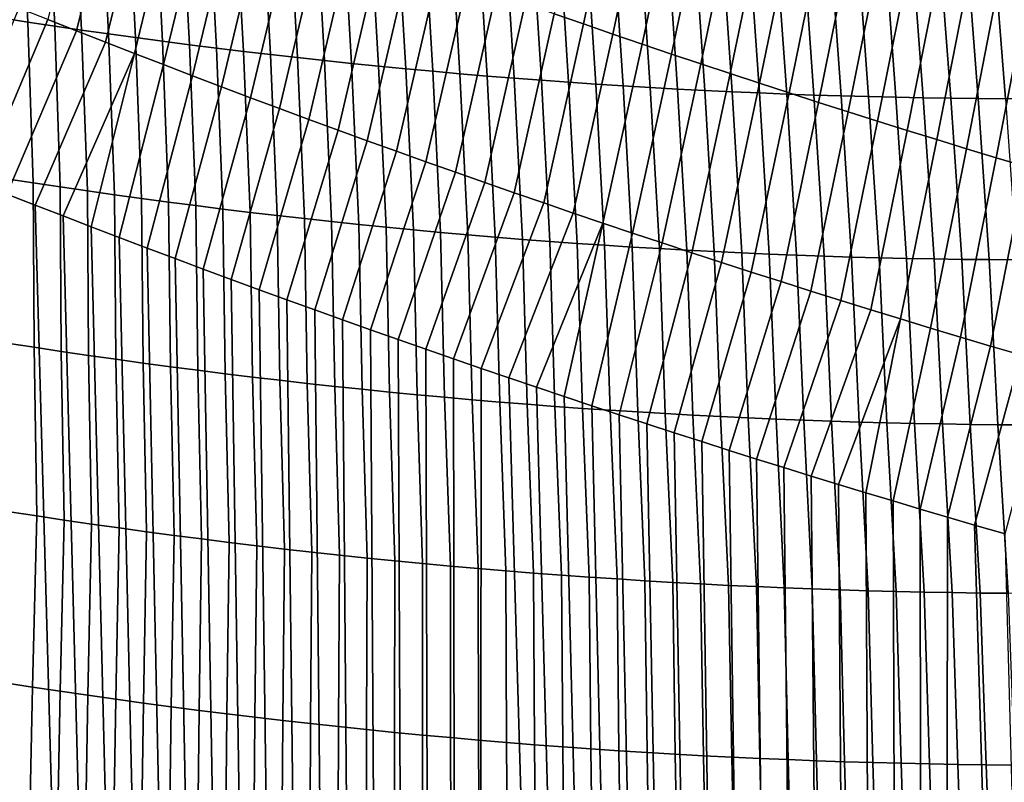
# Model space of a CAD drawing. Header units: metres. Extents: x -240 to 45, y -77 to 27.
# Tile 728 of 1056: x 14.6 to 16.64, y -29.65 to -28.07. Entities that reach past the tile are written whole.
import ezdxf

# ---------------------------------------------------------------- set-up
doc = ezdxf.new("R2010")
doc.units = ezdxf.units.M
doc.layers.add('solid_102011X2', color=7, linetype='CONTINUOUS')

msp = doc.modelspace()

# ---------------------------------------------------------------- linework, layer by layer
at = {"layer": 'solid_102011X2'}
for points in [[(15.708519, -28.053957, 121.324669), (15.769105, -28.075043, 121.336189), (15.848359, -27.705585, 121.397339), (15.788317, -27.684538, 121.38623)], [(14.658058, -28.065811, 121.065567), (14.717857, -28.089413, 121.080338), (14.809319, -27.718422, 121.130791), (14.75004, -27.694813, 121.116486)], [(15.769105, -28.075043, 121.336189), (15.829766, -28.095963, 121.347542), (15.908473, -27.726465, 121.408279), (15.848359, -27.705585, 121.397339)], [(14.717857, -28.089413, 121.080338), (14.777747, -28.112867, 121.09494), (14.868683, -27.741879, 121.14492), (14.809319, -27.718422, 121.130791)], [(15.829766, -28.095963, 121.347542), (15.890503, -28.116716, 121.358704), (15.968657, -27.747175, 121.419037), (15.908473, -27.726465, 121.408279)], [(14.545945, -27.737907, 80.869576), (14.601392, -27.746473, 80.85685), (14.616756, -28.070992, 81.056442), (14.561071, -28.062372, 81.069374)], [(14.601392, -27.746473, 80.85685), (14.656877, -27.754818, 80.844261), (14.672482, -28.079386, 81.043648), (14.616756, -28.070992, 81.056442)], [(14.777747, -28.112867, 121.09494), (14.837727, -28.136173, 121.10936), (14.928133, -27.765186, 121.158882), (14.868683, -27.741879, 121.14492)], [(15.890503, -28.116716, 121.358704), (15.951312, -28.1373, 121.36969), (16.02891, -27.767715, 121.429626), (15.968657, -27.747175, 121.419037)], [(14.656877, -27.754818, 80.844261), (14.712398, -27.762939, 80.83181), (14.728247, -28.087557, 81.030991), (14.672482, -28.079386, 81.043648)], [(14.712398, -27.762939, 80.83181), (14.767957, -27.770838, 80.819496), (14.784051, -28.095503, 81.018478), (14.728247, -28.087557, 81.030991)], [(14.837727, -28.136173, 121.10936), (14.897796, -28.15933, 121.123611), (14.987668, -27.78834, 121.172676), (14.928133, -27.765186, 121.158882)], [(15.951312, -28.1373, 121.36969), (16.012194, -28.157717, 121.380501), (16.08923, -27.788086, 121.440033), (16.02891, -27.767715, 121.429626)], [(14.767957, -27.770838, 80.819496), (14.823551, -27.778515, 80.80732), (14.839894, -28.103226, 81.006111), (14.784051, -28.095503, 81.018478)], [(14.823551, -27.778515, 80.80732), (14.879182, -27.785967, 80.79528), (14.895776, -28.11072, 80.993889), (14.839894, -28.103226, 81.006111)], [(14.879182, -27.785967, 80.79528), (14.934848, -27.793196, 80.783386), (14.951695, -28.11799, 80.981804), (14.895776, -28.11072, 80.993889)], [(14.897796, -28.15933, 121.123611), (14.957952, -28.182337, 121.137688), (15.047288, -27.811342, 121.186295), (14.987668, -27.78834, 121.172676)], [(16.012194, -28.157717, 121.380501), (16.073149, -28.177963, 121.391129), (16.149618, -27.808283, 121.450272), (16.08923, -27.788086, 121.440033)], [(14.934848, -27.793196, 80.783386), (14.990549, -27.8002, 80.771629), (15.007652, -28.125034, 80.969856), (14.951695, -28.11799, 80.981804)], [(14.990549, -27.8002, 80.771629), (15.046286, -27.806978, 80.760002), (15.063646, -28.131853, 80.958061), (15.007652, -28.125034, 80.969856)], [(15.046286, -27.806978, 80.760002), (15.102056, -27.813534, 80.74852), (15.119677, -28.138443, 80.946404), (15.063646, -28.131853, 80.958061)], [(16.073149, -28.177963, 121.391129), (16.134174, -28.198038, 121.401573), (16.210072, -27.82831, 121.460327), (16.149618, -27.808283, 121.450272)], [(14.957952, -28.182337, 121.137688), (15.018199, -28.205191, 121.151588), (15.106992, -27.834188, 121.199745), (15.047288, -27.811342, 121.186295)], [(15.102056, -27.813534, 80.74852), (15.157859, -27.819862, 80.737183), (15.175742, -28.144808, 80.934891), (15.119677, -28.138443, 80.946404)], [(15.157859, -27.819862, 80.737183), (15.213696, -27.825968, 80.725975), (15.231843, -28.150944, 80.923515), (15.175742, -28.144808, 80.934891)], [(15.213696, -27.825968, 80.725975), (15.269567, -27.831846, 80.714912), (15.287979, -28.156853, 80.912292), (15.231843, -28.150944, 80.923515)], [(16.134174, -28.198038, 121.401573), (16.195269, -28.217943, 121.411842), (16.270592, -27.848162, 121.4702), (16.210072, -27.82831, 121.460327)], [(15.018199, -28.205191, 121.151588), (15.078533, -28.227892, 121.165314), (15.166779, -27.85688, 121.21302), (15.106992, -27.834188, 121.199745)], [(15.269567, -27.831846, 80.714912), (15.325469, -27.8375, 80.703987), (15.344151, -28.162535, 80.901207), (15.287979, -28.156853, 80.912292)], [(15.325469, -27.8375, 80.703987), (15.381403, -27.842926, 80.693199), (15.400354, -28.167988, 80.890266), (15.344151, -28.162535, 80.901207)], [(15.381403, -27.842926, 80.693199), (15.437368, -27.848127, 80.682556), (15.456593, -28.173212, 80.879471), (15.400354, -28.167988, 80.890266)], [(15.437368, -27.848127, 80.682556), (15.493365, -27.853102, 80.67205), (15.512862, -28.178209, 80.86882), (15.456593, -28.173212, 80.879471)], [(16.195269, -28.217943, 121.411842), (16.256433, -28.237675, 121.421921), (16.331175, -27.867838, 121.479904), (16.270592, -27.848162, 121.4702)], [(15.078533, -28.227892, 121.165314), (15.138953, -28.250439, 121.178864), (15.226648, -27.879416, 121.226128), (15.166779, -27.85688, 121.21302)], [(15.493365, -27.853102, 80.67205), (15.549391, -27.857849, 80.66169), (15.569163, -28.182978, 80.858307), (15.512862, -28.178209, 80.86882)], [(15.549391, -27.857849, 80.66169), (15.605447, -27.862371, 80.651466), (15.625496, -28.187517, 80.847946), (15.569163, -28.182978, 80.858307)], [(15.605447, -27.862371, 80.651466), (15.66153, -27.866667, 80.64138), (15.681859, -28.19183, 80.83773), (15.625496, -28.187517, 80.847946)], [(15.66153, -27.866667, 80.64138), (15.717643, -27.870735, 80.631432), (15.738252, -28.195913, 80.827652), (15.681859, -28.19183, 80.83773)], [(16.256433, -28.237675, 121.421921), (16.317665, -28.257233, 121.431824), (16.391823, -27.887339, 121.489426), (16.331175, -27.867838, 121.479904)], [(15.138953, -28.250439, 121.178864), (15.199461, -28.272833, 121.192238), (15.2866, -27.901794, 121.239052), (15.226648, -27.879416, 121.226128)], [(15.717643, -27.870735, 80.631432), (15.773782, -27.874578, 80.621628), (15.794673, -28.199768, 80.817726), (15.738252, -28.195913, 80.827652)], [(15.773782, -27.874578, 80.621628), (15.829947, -27.878193, 80.611969), (15.851122, -28.203394, 80.807938), (15.794673, -28.199768, 80.817726)], [(15.829947, -27.878193, 80.611969), (15.88614, -27.881582, 80.602448), (15.907598, -28.206791, 80.798302), (15.851122, -28.203394, 80.807938)], [(15.88614, -27.881582, 80.602448), (15.942357, -27.884745, 80.593071), (15.964102, -28.209959, 80.788803), (15.907598, -28.206791, 80.798302)], [(15.942357, -27.884745, 80.593071), (15.998599, -27.88768, 80.583832), (16.02063, -28.212898, 80.779457), (15.964102, -28.209959, 80.788803)], [(15.998599, -27.88768, 80.583832), (16.054865, -27.890388, 80.57473), (16.077185, -28.215609, 80.770256), (16.02063, -28.212898, 80.779457)], [(16.054865, -27.890388, 80.57473), (16.111155, -27.892872, 80.565773), (16.133764, -28.218088, 80.7612), (16.077185, -28.215609, 80.770256)], [(16.317665, -28.257233, 121.431824), (16.378963, -28.276615, 121.441544), (16.452532, -27.906664, 121.498764), (16.391823, -27.887339, 121.489426)], [(15.199461, -28.272833, 121.192238), (15.260055, -28.295071, 121.205429), (15.346635, -27.924013, 121.251808), (15.2866, -27.901794, 121.239052)], [(16.111155, -27.892872, 80.565773), (16.167467, -27.895126, 80.556961), (16.190367, -28.220341, 80.752289), (16.133764, -28.218088, 80.7612)], [(16.167467, -27.895126, 80.556961), (16.223803, -27.897154, 80.548294), (16.246992, -28.222364, 80.743523), (16.190367, -28.220341, 80.752289)], [(16.223803, -27.897154, 80.548294), (16.280159, -27.898954, 80.539764), (16.303642, -28.224157, 80.734909), (16.246992, -28.222364, 80.743523)], [(16.280159, -27.898954, 80.539764), (16.336538, -27.900528, 80.531372), (16.360313, -28.225719, 80.726433), (16.303642, -28.224157, 80.734909)], [(16.336538, -27.900528, 80.531372), (16.392939, -27.901873, 80.523125), (16.417009, -28.227053, 80.718109), (16.360313, -28.225719, 80.726433)], [(16.378963, -28.276615, 121.441544), (16.440331, -28.295822, 121.451073), (16.513302, -27.925812, 121.507927), (16.452532, -27.906664, 121.498764)], [(16.392939, -27.901873, 80.523125), (16.449364, -27.90299, 80.515022), (16.473728, -28.228157, 80.70993), (16.417009, -28.227053, 80.718109)], [(16.449364, -27.90299, 80.515022), (16.50581, -27.903879, 80.507057), (16.53047, -28.229029, 80.701889), (16.473728, -28.228157, 80.70993)], [(16.50581, -27.903879, 80.507057), (16.562279, -27.904539, 80.499237), (16.587234, -28.229671, 80.694), (16.53047, -28.229029, 80.701889)], [(16.562279, -27.904539, 80.499237), (16.618773, -27.90497, 80.491554), (16.644024, -28.230083, 80.686256), (16.587234, -28.229671, 80.694)], [(16.618773, -27.90497, 80.491554), (16.675287, -27.905174, 80.484016), (16.700836, -28.230265, 80.678665), (16.644024, -28.230083, 80.686256)], [(15.260055, -28.295071, 121.205429), (15.320734, -28.31715, 121.218452), (15.40675, -27.946074, 121.264397), (15.346635, -27.924013, 121.251808)], [(16.440331, -28.295822, 121.451073), (16.501762, -28.314852, 121.460426), (16.574133, -27.94478, 121.516907), (16.513302, -27.925812, 121.507927)], [(15.320734, -28.31715, 121.218452), (15.381498, -28.339073, 121.231293), (15.466946, -27.967976, 121.276802), (15.40675, -27.946074, 121.264397)], [(16.501762, -28.314852, 121.460426), (16.563257, -28.333704, 121.469589), (16.635025, -27.96357, 121.525711), (16.574133, -27.94478, 121.516907)], [(15.381498, -28.339073, 121.231293), (15.442347, -28.360838, 121.24395), (15.527221, -27.989714, 121.289032), (15.466946, -27.967976, 121.276802)], [(16.563257, -28.333704, 121.469589), (16.624817, -28.352379, 121.478569), (16.695974, -27.98218, 121.534332), (16.635025, -27.96357, 121.525711)], [(15.442347, -28.360838, 121.24395), (15.503279, -28.382442, 121.256432), (15.587576, -28.011292, 121.301086), (15.527221, -27.989714, 121.289032)], [(16.624817, -28.352379, 121.478569), (16.68644, -28.370872, 121.487366), (16.756983, -28.000607, 121.54277), (16.695974, -27.98218, 121.534332)], [(15.503279, -28.382442, 121.256432), (15.564293, -28.403887, 121.26873), (15.648008, -28.032707, 121.312965), (15.587576, -28.011292, 121.301086)], [(15.564293, -28.403887, 121.26873), (15.625389, -28.425169, 121.280853), (15.708519, -28.053957, 121.324669), (15.648008, -28.032707, 121.312965)], [(14.658058, -28.065811, 121.065567), (14.598351, -28.042063, 121.050629), (14.456566, -28.381727, 121.005318), (14.514976, -28.404879, 121.020401)], [(15.625389, -28.425169, 121.280853), (15.686565, -28.446287, 121.292793), (15.769105, -28.075043, 121.336189), (15.708519, -28.053957, 121.324669)], [(14.717857, -28.089413, 121.080338), (14.658058, -28.065811, 121.065567), (14.514976, -28.404879, 121.020401), (14.573332, -28.427837, 121.035286)], [(14.561071, -28.062372, 81.069374), (14.616756, -28.070992, 81.056442), (14.628104, -28.404543, 81.240891), (14.572119, -28.395876, 81.254051)], [(14.616756, -28.070992, 81.056442), (14.672482, -28.079386, 81.043648), (14.684134, -28.412987, 81.227875), (14.628104, -28.404543, 81.240891)], [(14.777747, -28.112867, 121.09494), (14.717857, -28.089413, 121.080338), (14.573332, -28.427837, 121.035286), (14.631635, -28.450607, 121.049973)], [(14.672482, -28.079386, 81.043648), (14.728247, -28.087557, 81.030991), (14.740205, -28.421204, 81.215004), (14.684134, -28.412987, 81.227875)], [(14.728247, -28.087557, 81.030991), (14.784051, -28.095503, 81.018478), (14.796318, -28.429193, 81.202278), (14.740205, -28.421204, 81.215004)], [(15.686565, -28.446287, 121.292793), (15.747823, -28.467243, 121.30455), (15.829766, -28.095963, 121.347542), (15.769105, -28.075043, 121.336189)], [(14.837727, -28.136173, 121.10936), (14.777747, -28.112867, 121.09494), (14.631635, -28.450607, 121.049973), (14.689886, -28.473186, 121.064461)], [(14.784051, -28.095503, 81.018478), (14.839894, -28.103226, 81.006111), (14.852473, -28.436956, 81.189705), (14.796318, -28.429193, 81.202278)], [(14.839894, -28.103226, 81.006111), (14.895776, -28.11072, 80.993889), (14.908669, -28.444492, 81.177269), (14.852473, -28.436956, 81.189705)], [(14.895776, -28.11072, 80.993889), (14.951695, -28.11799, 80.981804), (14.964905, -28.451801, 81.164986), (14.908669, -28.444492, 81.177269)], [(15.747823, -28.467243, 121.30455), (15.809158, -28.488035, 121.316124), (15.890503, -28.116716, 121.358704), (15.829766, -28.095963, 121.347542)], [(14.951695, -28.11799, 80.981804), (15.007652, -28.125034, 80.969856), (15.021181, -28.458883, 81.152847), (14.964905, -28.451801, 81.164986)], [(15.007652, -28.125034, 80.969856), (15.063646, -28.131853, 80.958061), (15.077496, -28.465734, 81.140854), (15.021181, -28.458883, 81.152847)], [(15.063646, -28.131853, 80.958061), (15.119677, -28.138443, 80.946404), (15.133849, -28.472359, 81.129013), (15.077496, -28.465734, 81.140854)], [(15.809158, -28.488035, 121.316124), (15.870572, -28.508661, 121.327515), (15.951312, -28.1373, 121.36969), (15.890503, -28.116716, 121.358704)], [(14.837727, -28.136173, 121.10936), (14.689886, -28.473186, 121.064461), (14.748085, -28.495577, 121.078751)], [(14.897796, -28.15933, 121.123611), (14.837727, -28.136173, 121.10936), (14.748085, -28.495577, 121.078751), (14.806231, -28.51778, 121.092842)], [(15.119677, -28.138443, 80.946404), (15.175742, -28.144808, 80.934891), (15.190241, -28.478754, 81.117317), (15.133849, -28.472359, 81.129013)], [(15.175742, -28.144808, 80.934891), (15.231843, -28.150944, 80.923515), (15.246671, -28.484921, 81.105766), (15.190241, -28.478754, 81.117317)], [(15.231843, -28.150944, 80.923515), (15.287979, -28.156853, 80.912292), (15.303137, -28.490858, 81.09436), (15.246671, -28.484921, 81.105766)], [(15.870572, -28.508661, 121.327515), (15.932064, -28.529119, 121.338722), (16.012194, -28.157717, 121.380501), (15.951312, -28.1373, 121.36969)], [(14.957952, -28.182337, 121.137688), (14.897796, -28.15933, 121.123611), (14.806231, -28.51778, 121.092842), (14.864326, -28.539797, 121.106743)], [(15.287979, -28.156853, 80.912292), (15.344151, -28.162535, 80.901207), (15.359639, -28.496565, 81.083107), (15.303137, -28.490858, 81.09436)], [(15.344151, -28.162535, 80.901207), (15.400354, -28.167988, 80.890266), (15.416178, -28.502041, 81.071999), (15.359639, -28.496565, 81.083107)], [(15.400354, -28.167988, 80.890266), (15.456593, -28.173212, 80.879471), (15.472752, -28.507288, 81.061043), (15.416178, -28.502041, 81.071999)], [(15.456593, -28.173212, 80.879471), (15.512862, -28.178209, 80.86882), (15.52936, -28.512304, 81.050232), (15.472752, -28.507288, 81.061043)], [(15.932064, -28.529119, 121.338722), (15.993632, -28.54941, 121.349747), (16.073149, -28.177963, 121.391129), (16.012194, -28.157717, 121.380501)], [(15.018199, -28.205191, 121.151588), (14.957952, -28.182337, 121.137688), (14.864326, -28.539797, 121.106743), (14.922369, -28.561628, 121.120445)], [(15.512862, -28.178209, 80.86882), (15.569163, -28.182978, 80.858307), (15.586001, -28.517092, 81.039566), (15.52936, -28.512304, 81.050232)], [(15.569163, -28.182978, 80.858307), (15.625496, -28.187517, 80.847946), (15.642675, -28.521646, 81.029053), (15.586001, -28.517092, 81.039566)], [(15.625496, -28.187517, 80.847946), (15.681859, -28.19183, 80.83773), (15.699382, -28.525972, 81.018692), (15.642675, -28.521646, 81.029053)], [(15.681859, -28.19183, 80.83773), (15.738252, -28.195913, 80.827652), (15.75612, -28.530067, 81.008476), (15.699382, -28.525972, 81.018692)], [(15.738252, -28.195913, 80.827652), (15.794673, -28.199768, 80.817726), (15.812887, -28.53393, 80.998405), (15.75612, -28.530067, 81.008476)], [(15.993632, -28.54941, 121.349747), (16.055275, -28.569532, 121.360588), (16.134174, -28.198038, 121.401573), (16.073149, -28.177963, 121.391129)], [(15.078533, -28.227892, 121.165314), (15.018199, -28.205191, 121.151588), (14.922369, -28.561628, 121.120445), (14.98036, -28.583277, 121.133957)], [(15.794673, -28.199768, 80.817726), (15.851122, -28.203394, 80.807938), (15.869684, -28.537563, 80.988495), (15.812887, -28.53393, 80.998405)], [(15.851122, -28.203394, 80.807938), (15.907598, -28.206791, 80.798302), (15.926511, -28.540966, 80.978722), (15.869684, -28.537563, 80.988495)], [(15.907598, -28.206791, 80.798302), (15.964102, -28.209959, 80.788803), (15.983365, -28.544138, 80.969109), (15.926511, -28.540966, 80.978722)], [(15.964102, -28.209959, 80.788803), (16.02063, -28.212898, 80.779457), (16.040247, -28.547077, 80.959641), (15.983365, -28.544138, 80.969109)], [(16.02063, -28.212898, 80.779457), (16.077185, -28.215609, 80.770256), (16.097155, -28.549788, 80.950325), (16.040247, -28.547077, 80.959641)], [(16.055275, -28.569532, 121.360588), (16.116995, -28.589485, 121.371239), (16.195269, -28.217943, 121.411842), (16.134174, -28.198038, 121.401573)], [(16.077185, -28.215609, 80.770256), (16.133764, -28.218088, 80.7612), (16.154087, -28.552265, 80.941154), (16.097155, -28.549788, 80.950325)], [(15.138953, -28.250439, 121.178864), (15.078533, -28.227892, 121.165314), (14.98036, -28.583277, 121.133957), (15.0383, -28.60474, 121.14727)], [(16.116995, -28.589485, 121.371239), (16.178787, -28.609266, 121.381714), (16.256433, -28.237675, 121.421921), (16.195269, -28.217943, 121.411842)], [(16.133764, -28.218088, 80.7612), (16.190367, -28.220341, 80.752289), (16.211046, -28.554512, 80.932137), (16.154087, -28.552265, 80.941154)], [(16.178787, -28.609266, 121.381714), (16.240652, -28.628878, 121.391991), (16.317665, -28.257233, 121.431824), (16.256433, -28.237675, 121.421921)], [(16.190367, -28.220341, 80.752289), (16.246992, -28.222364, 80.743523), (16.268028, -28.556526, 80.923271), (16.211046, -28.554512, 80.932137)], [(16.246992, -28.222364, 80.743523), (16.303642, -28.224157, 80.734909), (16.325035, -28.55831, 80.914558), (16.268028, -28.556526, 80.923271)], [(16.303642, -28.224157, 80.734909), (16.360313, -28.225719, 80.726433), (16.382067, -28.559862, 80.905998), (16.325035, -28.55831, 80.914558)], [(16.360313, -28.225719, 80.726433), (16.417009, -28.227053, 80.718109), (16.439121, -28.56118, 80.897583), (16.382067, -28.559862, 80.905998)], [(16.417009, -28.227053, 80.718109), (16.473728, -28.228157, 80.70993), (16.496201, -28.562267, 80.88932), (16.439121, -28.56118, 80.897583)], [(16.473728, -28.228157, 80.70993), (16.53047, -28.229029, 80.701889), (16.553303, -28.563122, 80.881203), (16.496201, -28.562267, 80.88932)], [(16.53047, -28.229029, 80.701889), (16.587234, -28.229671, 80.694), (16.61043, -28.563744, 80.873245), (16.553303, -28.563122, 80.881203)], [(16.587234, -28.229671, 80.694), (16.644024, -28.230083, 80.686256), (16.66758, -28.564133, 80.865433), (16.61043, -28.563744, 80.873245)], [(15.199461, -28.272833, 121.192238), (15.138953, -28.250439, 121.178864), (15.0383, -28.60474, 121.14727), (15.096188, -28.626022, 121.160393)], [(16.240652, -28.628878, 121.391991), (16.302589, -28.648314, 121.402084), (16.378963, -28.276615, 121.441544), (16.317665, -28.257233, 121.431824)], [(15.260055, -28.295071, 121.205429), (15.199461, -28.272833, 121.192238), (15.096188, -28.626022, 121.160393), (15.154017, -28.647112, 121.173325)], [(16.302589, -28.648314, 121.402084), (16.364599, -28.667578, 121.411995), (16.440331, -28.295822, 121.451073), (16.378963, -28.276615, 121.441544)], [(15.320734, -28.31715, 121.218452), (15.260055, -28.295071, 121.205429), (15.154017, -28.647112, 121.173325), (15.211787, -28.668013, 121.186058)], [(16.364599, -28.667578, 121.411995), (16.42668, -28.686666, 121.421715), (16.501762, -28.314852, 121.460426), (16.440331, -28.295822, 121.451073)], [(15.381498, -28.339073, 121.231293), (15.320734, -28.31715, 121.218452), (15.211787, -28.668013, 121.186058), (15.269497, -28.688723, 121.198608)], [(16.42668, -28.686666, 121.421715), (16.488829, -28.705578, 121.431244), (16.563257, -28.333704, 121.469589), (16.501762, -28.314852, 121.460426)], [(15.442347, -28.360838, 121.24395), (15.381498, -28.339073, 121.231293), (15.269497, -28.688723, 121.198608), (15.327147, -28.709242, 121.21096)], [(16.488829, -28.705578, 121.431244), (16.551046, -28.724314, 121.44059), (16.624817, -28.352379, 121.478569), (16.563257, -28.333704, 121.469589)], [(16.551046, -28.724314, 121.44059), (16.613333, -28.742872, 121.449745), (16.68644, -28.370872, 121.487366), (16.624817, -28.352379, 121.478569)], [(15.503279, -28.382442, 121.256432), (15.442347, -28.360838, 121.24395), (15.327147, -28.709242, 121.21096), (15.384737, -28.729574, 121.223129)], [(16.613333, -28.742872, 121.449745), (16.675688, -28.761251, 121.458702), (16.748127, -28.389187, 121.495972), (16.68644, -28.370872, 121.487366)], [(14.628104, -28.404543, 81.240891), (14.629616, -28.745495, 81.411148), (14.573198, -28.736746, 81.424583), (14.572119, -28.395876, 81.254051)], [(15.564293, -28.403887, 121.26873), (15.503279, -28.382442, 121.256432), (15.384737, -28.729574, 121.223129), (15.442267, -28.74972, 121.235107)], [(14.684134, -28.412987, 81.227875), (14.686081, -28.754015, 81.397865), (14.629616, -28.745495, 81.411148), (14.628104, -28.404543, 81.240891)], [(14.740205, -28.421204, 81.215004), (14.74259, -28.762308, 81.384735), (14.686081, -28.754015, 81.397865), (14.684134, -28.412987, 81.227875)], [(14.796318, -28.429193, 81.202278), (14.799145, -28.770374, 81.37175), (14.74259, -28.762308, 81.384735), (14.740205, -28.421204, 81.215004)], [(15.625389, -28.425169, 121.280853), (15.564293, -28.403887, 121.26873), (15.442267, -28.74972, 121.235107), (15.499739, -28.769678, 121.246895)], [(14.552514, -60.200001, 121.029999), (15.52717, -60.200001, 121.252457), (14.631635, -28.450607, 121.049973), (14.573332, -28.427837, 121.035286)], [(14.852473, -28.436956, 81.189705), (14.855744, -28.77821, 81.358917), (14.799145, -28.770374, 81.37175), (14.796318, -28.429193, 81.202278)], [(14.908669, -28.444492, 81.177269), (14.912387, -28.785814, 81.346237), (14.855744, -28.77821, 81.358917), (14.852473, -28.436956, 81.189705)], [(15.686565, -28.446287, 121.292793), (15.625389, -28.425169, 121.280853), (15.499739, -28.769678, 121.246895), (15.55715, -28.789454, 121.258492)], [(15.52717, -60.200001, 121.252457), (14.689886, -28.473186, 121.064461), (14.631635, -28.450607, 121.049973)], [(14.964905, -28.451801, 81.164986), (14.969072, -28.79319, 81.33371), (14.912387, -28.785814, 81.346237), (14.908669, -28.444492, 81.177269)], [(15.021181, -28.458883, 81.152847), (15.025801, -28.800337, 81.321335), (14.969072, -28.79319, 81.33371), (14.964905, -28.451801, 81.164986)], [(15.077496, -28.465734, 81.140854), (15.082571, -28.807253, 81.309105), (15.025801, -28.800337, 81.321335), (15.021181, -28.458883, 81.152847)], [(15.747823, -28.467243, 121.30455), (15.686565, -28.446287, 121.292793), (15.55715, -28.789454, 121.258492), (15.614503, -28.809044, 121.269913)], [(15.52717, -60.200001, 121.252457), (14.748085, -28.495577, 121.078751), (14.689886, -28.473186, 121.064461)], [(15.133849, -28.472359, 81.129013), (15.139381, -28.813936, 81.297028), (15.082571, -28.807253, 81.309105), (15.077496, -28.465734, 81.140854)], [(15.190241, -28.478754, 81.117317), (15.196234, -28.820389, 81.28511), (15.139381, -28.813936, 81.297028), (15.133849, -28.472359, 81.129013)], [(15.246671, -28.484921, 81.105766), (15.253125, -28.826611, 81.273338), (15.196234, -28.820389, 81.28511), (15.190241, -28.478754, 81.117317)], [(15.809158, -28.488035, 121.316124), (15.747823, -28.467243, 121.30455), (15.614503, -28.809044, 121.269913), (15.671797, -28.828449, 121.281143)], [(15.52717, -60.200001, 121.252457), (14.806231, -28.51778, 121.092842), (14.748085, -28.495577, 121.078751)], [(15.303137, -28.490858, 81.09436), (15.310057, -28.8326, 81.261719), (15.253125, -28.826611, 81.273338), (15.246671, -28.484921, 81.105766)], [(15.359639, -28.496565, 81.083107), (15.367026, -28.838358, 81.250252), (15.310057, -28.8326, 81.261719), (15.303137, -28.490858, 81.09436)], [(15.416178, -28.502041, 81.071999), (15.424035, -28.843882, 81.238937), (15.367026, -28.838358, 81.250252), (15.359639, -28.496565, 81.083107)], [(15.472752, -28.507288, 81.061043), (15.48108, -28.849174, 81.227776), (15.424035, -28.843882, 81.238937), (15.416178, -28.502041, 81.071999)], [(15.809158, -28.488035, 121.316124), (15.671797, -28.828449, 121.281143), (15.729032, -28.847675, 121.292191)], [(15.870572, -28.508661, 121.327515), (15.809158, -28.488035, 121.316124), (15.729032, -28.847675, 121.292191), (15.786208, -28.866718, 121.303055)], [(15.52717, -60.200001, 121.252457), (14.864326, -28.539797, 121.106743), (14.806231, -28.51778, 121.092842)], [(15.52936, -28.512304, 81.050232), (15.538162, -28.854233, 81.216774), (15.48108, -28.849174, 81.227776), (15.472752, -28.507288, 81.061043)], [(15.586001, -28.517092, 81.039566), (15.59528, -28.85906, 81.205917), (15.538162, -28.854233, 81.216774), (15.52936, -28.512304, 81.050232)], [(15.642675, -28.521646, 81.029053), (15.652432, -28.863653, 81.195221), (15.59528, -28.85906, 81.205917), (15.586001, -28.517092, 81.039566)], [(15.699382, -28.525972, 81.018692), (15.709619, -28.868013, 81.184669), (15.652432, -28.863653, 81.195221), (15.642675, -28.521646, 81.029053)], [(15.932064, -28.529119, 121.338722), (15.870572, -28.508661, 121.327515), (15.786208, -28.866718, 121.303055), (15.843327, -28.885584, 121.313736)], [(15.52717, -60.200001, 121.252457), (14.922369, -28.561628, 121.120445), (14.864326, -28.539797, 121.106743)], [(15.75612, -28.530067, 81.008476), (15.766837, -28.872141, 81.174278), (15.709619, -28.868013, 81.184669), (15.699382, -28.525972, 81.018692)], [(15.812887, -28.53393, 80.998405), (15.824089, -28.876034, 81.16404), (15.766837, -28.872141, 81.174278), (15.75612, -28.530067, 81.008476)], [(15.869684, -28.537563, 80.988495), (15.881371, -28.879694, 81.153961), (15.824089, -28.876034, 81.16404), (15.812887, -28.53393, 80.998405)], [(15.993632, -28.54941, 121.349747), (15.932064, -28.529119, 121.338722), (15.843327, -28.885584, 121.313736), (15.900386, -28.904268, 121.324234)], [(15.926511, -28.540966, 80.978722), (15.938684, -28.883121, 81.144028), (15.881371, -28.879694, 81.153961), (15.869684, -28.537563, 80.988495)], [(15.983365, -28.544138, 80.969109), (15.996027, -28.886314, 81.134254), (15.938684, -28.883121, 81.144028), (15.926511, -28.540966, 80.978722)], [(16.040247, -28.547077, 80.959641), (16.053398, -28.889273, 81.124634), (15.996027, -28.886314, 81.134254), (15.983365, -28.544138, 80.969109)], [(15.52717, -60.200001, 121.252457), (14.98036, -28.583277, 121.133957), (14.922369, -28.561628, 121.120445)], [(16.055275, -28.569532, 121.360588), (15.993632, -28.54941, 121.349747), (15.900386, -28.904268, 121.324234), (15.957388, -28.922775, 121.334549)], [(16.097155, -28.549788, 80.950325), (16.110798, -28.891998, 81.115173), (16.053398, -28.889273, 81.124634), (16.040247, -28.547077, 80.959641)], [(16.154087, -28.552265, 80.941154), (16.168224, -28.894489, 81.105865), (16.110798, -28.891998, 81.115173), (16.097155, -28.549788, 80.950325)], [(16.211046, -28.554512, 80.932137), (16.225677, -28.896746, 81.09671), (16.168224, -28.894489, 81.105865), (16.154087, -28.552265, 80.941154)], [(16.268028, -28.556526, 80.923271), (16.283155, -28.898769, 81.087715), (16.225677, -28.896746, 81.09671), (16.211046, -28.554512, 80.932137)], [(16.325035, -28.55831, 80.914558), (16.34066, -28.900558, 81.078873), (16.283155, -28.898769, 81.087715), (16.268028, -28.556526, 80.923271)], [(16.382067, -28.559862, 80.905998), (16.398188, -28.902111, 81.07019), (16.34066, -28.900558, 81.078873), (16.325035, -28.55831, 80.914558)], [(16.439121, -28.56118, 80.897583), (16.455742, -28.903431, 81.061661), (16.398188, -28.902111, 81.07019), (16.382067, -28.559862, 80.905998)], [(16.496201, -28.562267, 80.88932), (16.513321, -28.904514, 81.053284), (16.455742, -28.903431, 81.061661), (16.439121, -28.56118, 80.897583)], [(16.553303, -28.563122, 80.881203), (16.570923, -28.905363, 81.045067), (16.513321, -28.904514, 81.053284), (16.496201, -28.562267, 80.88932)], [(16.61043, -28.563744, 80.873245), (16.62855, -28.905977, 81.037003), (16.570923, -28.905363, 81.045067), (16.553303, -28.563122, 80.881203)], [(16.66758, -28.564133, 80.865433), (16.686201, -28.906355, 81.029099), (16.62855, -28.905977, 81.037003), (16.61043, -28.563744, 80.873245)], [(15.52717, -60.200001, 121.252457), (15.0383, -28.60474, 121.14727), (14.98036, -28.583277, 121.133957)], [(16.116995, -28.589485, 121.371239), (16.055275, -28.569532, 121.360588), (15.957388, -28.922775, 121.334549), (16.01433, -28.941107, 121.344688)], [(15.52717, -60.200001, 121.252457), (15.096188, -28.626022, 121.160393), (15.0383, -28.60474, 121.14727)], [(16.178787, -28.609266, 121.381714), (16.116995, -28.589485, 121.371239), (16.01433, -28.941107, 121.344688), (16.071201, -28.959249, 121.354637)], [(16.240652, -28.628878, 121.391991), (16.178787, -28.609266, 121.381714), (16.071201, -28.959249, 121.354637), (16.127995, -28.977203, 121.364418)], [(15.52717, -60.200001, 121.252457), (15.154017, -28.647112, 121.173325), (15.096188, -28.626022, 121.160393)], [(16.302589, -28.648314, 121.402084), (16.240652, -28.628878, 121.391991), (16.127995, -28.977203, 121.364418), (16.184713, -28.994968, 121.374008)], [(15.52717, -60.200001, 121.252457), (15.211787, -28.668013, 121.186058), (15.154017, -28.647112, 121.173325)], [(16.364599, -28.667578, 121.411995), (16.302589, -28.648314, 121.402084), (16.184713, -28.994968, 121.374008), (16.241364, -29.01255, 121.383423)], [(15.52717, -60.200001, 121.252457), (15.269497, -28.688723, 121.198608), (15.211787, -28.668013, 121.186058)], [(16.42668, -28.686666, 121.421715), (16.364599, -28.667578, 121.411995), (16.241364, -29.01255, 121.383423), (16.297945, -29.029947, 121.392662)], [(16.42668, -28.686666, 121.421715), (16.297945, -29.029947, 121.392662), (16.35446, -29.047163, 121.401718)], [(16.488829, -28.705578, 121.431244), (16.42668, -28.686666, 121.421715), (16.35446, -29.047163, 121.401718), (16.410912, -29.064199, 121.410606)], [(15.52717, -60.200001, 121.252457), (15.327147, -28.709242, 121.21096), (15.269497, -28.688723, 121.198608)], [(16.551046, -28.724314, 121.44059), (16.488829, -28.705578, 121.431244), (16.410912, -29.064199, 121.410606), (16.467304, -29.081057, 121.419312)], [(15.52717, -60.200001, 121.252457), (15.384737, -28.729574, 121.223129), (15.327147, -28.709242, 121.21096)], [(16.613333, -28.742872, 121.449745), (16.551046, -28.724314, 121.44059), (16.467304, -29.081057, 121.419312), (16.52364, -29.097738, 121.427856)], [(14.573198, -28.736746, 81.424583), (14.629616, -28.745495, 81.411148), (14.635275, -29.095217, 81.56353), (14.578462, -29.086439, 81.577202)], [(14.629616, -28.745495, 81.411148), (14.686081, -28.754015, 81.397865), (14.692137, -29.103765, 81.550011), (14.635275, -29.095217, 81.56353)], [(15.52717, -60.200001, 121.252457), (15.442267, -28.74972, 121.235107), (15.384737, -28.729574, 121.223129)], [(16.675688, -28.761251, 121.458702), (16.613333, -28.742872, 121.449745), (16.52364, -29.097738, 121.427856), (16.57992, -29.114246, 121.436218)], [(14.686081, -28.754015, 81.397865), (14.74259, -28.762308, 81.384735), (14.749047, -29.112083, 81.536652), (14.692137, -29.103765, 81.550011)], [(14.74259, -28.762308, 81.384735), (14.799145, -28.770374, 81.37175), (14.806005, -29.120173, 81.523445), (14.749047, -29.112083, 81.536652)], [(15.52717, -60.200001, 121.252457), (15.499739, -28.769678, 121.246895), (15.442267, -28.74972, 121.235107)], [(16.738108, -28.779449, 121.467476), (16.675688, -28.761251, 121.458702), (16.57992, -29.114246, 121.436218), (16.643175, -29.13261, 121.445427)], [(14.799145, -28.770374, 81.37175), (14.855744, -28.77821, 81.358917), (14.863011, -29.128029, 81.510391), (14.806005, -29.120173, 81.523445)], [(14.855744, -28.77821, 81.358917), (14.912387, -28.785814, 81.346237), (14.920063, -29.135656, 81.49749), (14.863011, -29.128029, 81.510391)], [(14.912387, -28.785814, 81.346237), (14.969072, -28.79319, 81.33371), (14.97716, -29.143051, 81.484749), (14.920063, -29.135656, 81.49749)], [(15.52717, -60.200001, 121.252457), (15.55715, -28.789454, 121.258492), (15.499739, -28.769678, 121.246895)], [(14.969072, -28.79319, 81.33371), (15.025801, -28.800337, 81.321335), (15.034303, -29.150215, 81.47216), (14.97716, -29.143051, 81.484749)], [(15.025801, -28.800337, 81.321335), (15.082571, -28.807253, 81.309105), (15.091489, -29.157146, 81.459732), (15.034303, -29.150215, 81.47216)], [(15.082571, -28.807253, 81.309105), (15.139381, -28.813936, 81.297028), (15.148719, -29.163845, 81.447456), (15.091489, -29.157146, 81.459732)], [(15.52717, -60.200001, 121.252457), (16.511703, -60.200001, 121.426056), (15.614503, -28.809044, 121.269913), (15.55715, -28.789454, 121.258492)], [(16.511703, -60.200001, 121.426056), (15.671797, -28.828449, 121.281143), (15.614503, -28.809044, 121.269913)], [(15.139381, -28.813936, 81.297028), (15.196234, -28.820389, 81.28511), (15.205993, -29.170313, 81.435333), (15.148719, -29.163845, 81.447456)], [(15.196234, -28.820389, 81.28511), (15.253125, -28.826611, 81.273338), (15.263308, -29.176544, 81.42337), (15.205993, -29.170313, 81.435333)], [(15.253125, -28.826611, 81.273338), (15.310057, -28.8326, 81.261719), (15.320665, -29.182545, 81.411568), (15.263308, -29.176544, 81.42337)], [(16.511703, -60.200001, 121.426056), (15.729032, -28.847675, 121.292191), (15.671797, -28.828449, 121.281143)], [(15.310057, -28.8326, 81.261719), (15.367026, -28.838358, 81.250252), (15.378063, -29.188311, 81.399918), (15.320665, -29.182545, 81.411568)], [(15.367026, -28.838358, 81.250252), (15.424035, -28.843882, 81.238937), (15.435502, -29.193842, 81.388428), (15.378063, -29.188311, 81.399918)], [(15.424035, -28.843882, 81.238937), (15.48108, -28.849174, 81.227776), (15.49298, -29.199139, 81.37709), (15.435502, -29.193842, 81.388428)], [(15.48108, -28.849174, 81.227776), (15.538162, -28.854233, 81.216774), (15.550496, -29.204201, 81.365921), (15.49298, -29.199139, 81.37709)], [(16.511703, -60.200001, 121.426056), (15.786208, -28.866718, 121.303055), (15.729032, -28.847675, 121.292191)], [(15.538162, -28.854233, 81.216774), (15.59528, -28.85906, 81.205917), (15.60805, -29.209028, 81.354904), (15.550496, -29.204201, 81.365921)], [(15.59528, -28.85906, 81.205917), (15.652432, -28.863653, 81.195221), (15.665641, -29.213623, 81.34404), (15.60805, -29.209028, 81.354904)], [(15.652432, -28.863653, 81.195221), (15.709619, -28.868013, 81.184669), (15.723267, -29.217981, 81.333344), (15.665641, -29.213623, 81.34404)], [(15.709619, -28.868013, 81.184669), (15.766837, -28.872141, 81.174278), (15.780928, -29.222105, 81.3228), (15.723267, -29.217981, 81.333344)], [(16.511703, -60.200001, 121.426056), (15.843327, -28.885584, 121.313736), (15.786208, -28.866718, 121.303055)], [(15.766837, -28.872141, 81.174278), (15.824089, -28.876034, 81.16404), (15.838622, -29.225992, 81.312416), (15.780928, -29.222105, 81.3228)], [(15.824089, -28.876034, 81.16404), (15.881371, -28.879694, 81.153961), (15.89635, -29.229645, 81.302193), (15.838622, -29.225992, 81.312416)], [(16.511703, -60.200001, 121.426056), (15.900386, -28.904268, 121.324234), (15.843327, -28.885584, 121.313736)], [(15.881371, -28.879694, 81.153961), (15.938684, -28.883121, 81.144028), (15.954109, -29.233063, 81.292122), (15.89635, -29.229645, 81.302193)], [(15.938684, -28.883121, 81.144028), (15.996027, -28.886314, 81.134254), (16.0119, -29.236246, 81.282219), (15.954109, -29.233063, 81.292122)], [(15.996027, -28.886314, 81.134254), (16.053398, -28.889273, 81.124634), (16.069721, -29.239193, 81.272469), (16.0119, -29.236246, 81.282219)], [(16.053398, -28.889273, 81.124634), (16.110798, -28.891998, 81.115173), (16.127571, -29.241903, 81.262886), (16.069721, -29.239193, 81.272469)], [(16.511703, -60.200001, 121.426056), (15.957388, -28.922775, 121.334549), (15.900386, -28.904268, 121.324234)], [(16.110798, -28.891998, 81.115173), (16.168224, -28.894489, 81.105865), (16.18545, -29.244379, 81.253456), (16.127571, -29.241903, 81.262886)], [(16.168224, -28.894489, 81.105865), (16.225677, -28.896746, 81.09671), (16.243357, -29.246618, 81.244194), (16.18545, -29.244379, 81.253456)], [(16.225677, -28.896746, 81.09671), (16.283155, -28.898769, 81.087715), (16.301289, -29.248621, 81.235092), (16.243357, -29.246618, 81.244194)], [(16.283155, -28.898769, 81.087715), (16.34066, -28.900558, 81.078873), (16.359249, -29.250387, 81.226143), (16.301289, -29.248621, 81.235092)], [(16.34066, -28.900558, 81.078873), (16.398188, -28.902111, 81.07019), (16.417234, -29.251917, 81.217361), (16.359249, -29.250387, 81.226143)], [(16.398188, -28.902111, 81.07019), (16.455742, -28.903431, 81.061661), (16.475245, -29.25321, 81.20874), (16.417234, -29.251917, 81.217361)], [(16.455742, -28.903431, 81.061661), (16.513321, -28.904514, 81.053284), (16.533281, -29.254267, 81.200279), (16.475245, -29.25321, 81.20874)], [(16.513321, -28.904514, 81.053284), (16.570923, -28.905363, 81.045067), (16.591343, -29.255087, 81.191971), (16.533281, -29.254267, 81.200279)], [(16.570923, -28.905363, 81.045067), (16.62855, -28.905977, 81.037003), (16.649429, -29.255669, 81.18383), (16.591343, -29.255087, 81.191971)], [(16.62855, -28.905977, 81.037003), (16.686201, -28.906355, 81.029099), (16.707541, -29.256016, 81.17585), (16.649429, -29.255669, 81.18383)], [(16.511703, -60.200001, 121.426056), (16.01433, -28.941107, 121.344688), (15.957388, -28.922775, 121.334549)], [(16.511703, -60.200001, 121.426056), (16.071201, -28.959249, 121.354637), (16.01433, -28.941107, 121.344688)], [(16.511703, -60.200001, 121.426056), (16.127995, -28.977203, 121.364418), (16.071201, -28.959249, 121.354637)], [(16.511703, -60.200001, 121.426056), (16.184713, -28.994968, 121.374008), (16.127995, -28.977203, 121.364418)], [(16.511703, -60.200001, 121.426056), (16.241364, -29.01255, 121.383423), (16.184713, -28.994968, 121.374008)], [(16.511703, -60.200001, 121.426056), (16.297945, -29.029947, 121.392662), (16.241364, -29.01255, 121.383423)], [(16.511703, -60.200001, 121.426056), (16.35446, -29.047163, 121.401718), (16.297945, -29.029947, 121.392662)], [(16.511703, -60.200001, 121.426056), (16.410912, -29.064199, 121.410606), (16.35446, -29.047163, 121.401718)], [(16.511703, -60.200001, 121.426056), (16.467304, -29.081057, 121.419312), (16.410912, -29.064199, 121.410606)], [(14.635275, -29.095217, 81.56353), (14.626437, -29.450083, 81.702126), (14.569045, -29.441217, 81.71611), (14.578462, -29.086439, 81.577202)], [(14.692137, -29.103765, 81.550011), (14.683883, -29.458715, 81.688301), (14.626437, -29.450083, 81.702126), (14.635275, -29.095217, 81.56353)], [(16.511703, -60.200001, 121.426056), (16.52364, -29.097738, 121.427856), (16.467304, -29.081057, 121.419312)], [(14.749047, -29.112083, 81.536652), (14.74138, -29.467117, 81.674637), (14.683883, -29.458715, 81.688301), (14.692137, -29.103765, 81.550011)], [(14.806005, -29.120173, 81.523445), (14.798927, -29.475285, 81.661133), (14.74138, -29.467117, 81.674637), (14.749047, -29.112083, 81.536652)], [(16.511703, -60.200001, 121.426056), (17.503664, -60.200001, 121.550369), (16.57992, -29.114246, 121.436218), (16.52364, -29.097738, 121.427856)], [(17.503664, -60.200001, 121.550369), (16.643175, -29.13261, 121.445427), (16.57992, -29.114246, 121.436218)], [(14.863011, -29.128029, 81.510391), (14.856525, -29.483221, 81.647789), (14.798927, -29.475285, 81.661133), (14.806005, -29.120173, 81.523445)], [(14.920063, -29.135656, 81.49749), (14.914173, -29.490923, 81.634598), (14.856525, -29.483221, 81.647789), (14.863011, -29.128029, 81.510391)], [(14.97716, -29.143051, 81.484749), (14.971869, -29.498392, 81.621574), (14.914173, -29.490923, 81.634598), (14.920063, -29.135656, 81.49749)], [(15.034303, -29.150215, 81.47216), (15.029613, -29.505625, 81.608711), (14.971869, -29.498392, 81.621574), (14.97716, -29.143051, 81.484749)], [(15.091489, -29.157146, 81.459732), (15.087404, -29.512625, 81.596008), (15.029613, -29.505625, 81.608711), (15.034303, -29.150215, 81.47216)], [(15.148719, -29.163845, 81.447456), (15.145243, -29.51939, 81.583466), (15.087404, -29.512625, 81.596008), (15.091489, -29.157146, 81.459732)], [(15.205993, -29.170313, 81.435333), (15.203126, -29.525919, 81.571091), (15.145243, -29.51939, 81.583466), (15.148719, -29.163845, 81.447456)], [(15.263308, -29.176544, 81.42337), (15.261055, -29.532211, 81.558868), (15.203126, -29.525919, 81.571091), (15.205993, -29.170313, 81.435333)], [(15.320665, -29.182545, 81.411568), (15.319028, -29.538269, 81.546814), (15.261055, -29.532211, 81.558868), (15.263308, -29.176544, 81.42337)], [(15.378063, -29.188311, 81.399918), (15.377045, -29.54409, 81.53492), (15.319028, -29.538269, 81.546814), (15.320665, -29.182545, 81.411568)], [(15.435502, -29.193842, 81.388428), (15.435104, -29.549673, 81.523186), (15.377045, -29.54409, 81.53492), (15.378063, -29.188311, 81.399918)], [(15.49298, -29.199139, 81.37709), (15.493205, -29.555019, 81.51162), (15.435104, -29.549673, 81.523186), (15.435502, -29.193842, 81.388428)], [(15.550496, -29.204201, 81.365921), (15.551348, -29.560129, 81.500214), (15.493205, -29.555019, 81.51162), (15.49298, -29.199139, 81.37709)], [(15.60805, -29.209028, 81.354904), (15.609529, -29.565002, 81.488976), (15.551348, -29.560129, 81.500214), (15.550496, -29.204201, 81.365921)], [(15.665641, -29.213623, 81.34404), (15.66775, -29.569637, 81.477898), (15.609529, -29.565002, 81.488976), (15.60805, -29.209028, 81.354904)], [(15.723267, -29.217981, 81.333344), (15.726008, -29.574034, 81.466988), (15.66775, -29.569637, 81.477898), (15.665641, -29.213623, 81.34404)], [(15.780928, -29.222105, 81.3228), (15.784305, -29.578194, 81.456238), (15.726008, -29.574034, 81.466988), (15.723267, -29.217981, 81.333344)], [(15.838622, -29.225992, 81.312416), (15.842635, -29.582115, 81.445648), (15.784305, -29.578194, 81.456238), (15.780928, -29.222105, 81.3228)], [(15.89635, -29.229645, 81.302193), (15.901002, -29.585798, 81.435234), (15.842635, -29.582115, 81.445648), (15.838622, -29.225992, 81.312416)], [(15.954109, -29.233063, 81.292122), (15.959402, -29.589243, 81.424973), (15.901002, -29.585798, 81.435234), (15.89635, -29.229645, 81.302193)], [(16.0119, -29.236246, 81.282219), (16.017836, -29.592449, 81.414886), (15.959402, -29.589243, 81.424973), (15.954109, -29.233063, 81.292122)], [(16.069721, -29.239193, 81.272469), (16.0763, -29.595417, 81.404961), (16.017836, -29.592449, 81.414886), (16.0119, -29.236246, 81.282219)], [(16.127571, -29.241903, 81.262886), (16.134796, -29.598146, 81.395203), (16.0763, -29.595417, 81.404961), (16.069721, -29.239193, 81.272469)], [(16.18545, -29.244379, 81.253456), (16.193323, -29.600637, 81.385612), (16.134796, -29.598146, 81.395203), (16.127571, -29.241903, 81.262886)], [(16.243357, -29.246618, 81.244194), (16.251877, -29.60289, 81.376183), (16.193323, -29.600637, 81.385612), (16.18545, -29.244379, 81.253456)], [(16.301289, -29.248621, 81.235092), (16.310461, -29.604902, 81.36692), (16.251877, -29.60289, 81.376183), (16.243357, -29.246618, 81.244194)], [(16.359249, -29.250387, 81.226143), (16.369072, -29.606676, 81.357826), (16.310461, -29.604902, 81.36692), (16.301289, -29.248621, 81.235092)], [(16.417234, -29.251917, 81.217361), (16.42771, -29.608212, 81.3489), (16.369072, -29.606676, 81.357826), (16.359249, -29.250387, 81.226143)], [(16.475245, -29.25321, 81.20874), (16.486374, -29.609505, 81.340134), (16.42771, -29.608212, 81.3489), (16.417234, -29.251917, 81.217361)], [(16.533281, -29.254267, 81.200279), (16.545067, -29.610559, 81.331543), (16.486374, -29.609505, 81.340134), (16.475245, -29.25321, 81.20874)], [(16.591343, -29.255087, 81.191971), (16.603783, -29.611376, 81.323112), (16.545067, -29.610559, 81.331543), (16.533281, -29.254267, 81.200279)], [(16.649429, -29.255669, 81.18383), (16.662527, -29.61195, 81.31485), (16.603783, -29.611376, 81.323112), (16.591343, -29.255087, 81.191971)], [(14.618762, -29.81168, 81.822884), (14.560793, -29.802763, 81.837158), (14.569045, -29.441217, 81.71611), (14.626437, -29.450083, 81.702126)], [(14.676786, -29.820364, 81.808769), (14.618762, -29.81168, 81.822884), (14.626437, -29.450083, 81.702126), (14.683883, -29.458715, 81.688301)], [(14.734866, -29.828814, 81.794815), (14.676786, -29.820364, 81.808769), (14.683883, -29.458715, 81.688301), (14.74138, -29.467117, 81.674637)], [(14.793, -29.837029, 81.781029), (14.734866, -29.828814, 81.794815), (14.74138, -29.467117, 81.674637), (14.798927, -29.475285, 81.661133)], [(14.851187, -29.845009, 81.76741), (14.793, -29.837029, 81.781029), (14.798927, -29.475285, 81.661133), (14.856525, -29.483221, 81.647789)], [(14.909427, -29.852755, 81.753952), (14.851187, -29.845009, 81.76741), (14.856525, -29.483221, 81.647789), (14.914173, -29.490923, 81.634598)], [(14.967718, -29.860264, 81.740669), (14.909427, -29.852755, 81.753952), (14.914173, -29.490923, 81.634598), (14.971869, -29.498392, 81.621574)], [(15.02606, -29.867537, 81.727539), (14.967718, -29.860264, 81.740669), (14.971869, -29.498392, 81.621574), (15.029613, -29.505625, 81.608711)], [(15.084453, -29.874575, 81.714584), (15.02606, -29.867537, 81.727539), (15.029613, -29.505625, 81.608711), (15.087404, -29.512625, 81.596008)], [(15.142894, -29.881374, 81.70179), (15.084453, -29.874575, 81.714584), (15.087404, -29.512625, 81.596008), (15.145243, -29.51939, 81.583466)], [(15.201385, -29.887936, 81.689163), (15.142894, -29.881374, 81.70179), (15.145243, -29.51939, 81.583466), (15.203126, -29.525919, 81.571091)], [(15.259922, -29.89426, 81.676712), (15.201385, -29.887936, 81.689163), (15.203126, -29.525919, 81.571091), (15.261055, -29.532211, 81.558868)], [(15.318507, -29.900347, 81.664421), (15.259922, -29.89426, 81.676712), (15.261055, -29.532211, 81.558868), (15.319028, -29.538269, 81.546814)], [(15.377137, -29.906195, 81.652298), (15.318507, -29.900347, 81.664421), (15.319028, -29.538269, 81.546814), (15.377045, -29.54409, 81.53492)], [(15.435814, -29.911804, 81.640343), (15.377137, -29.906195, 81.652298), (15.377045, -29.54409, 81.53492), (15.435104, -29.549673, 81.523186)], [(15.494534, -29.917173, 81.628555), (15.435814, -29.911804, 81.640343), (15.435104, -29.549673, 81.523186), (15.493205, -29.555019, 81.51162)], [(15.553297, -29.922302, 81.616936), (15.494534, -29.917173, 81.628555), (15.493205, -29.555019, 81.51162), (15.551348, -29.560129, 81.500214)], [(15.612103, -29.927195, 81.605484), (15.553297, -29.922302, 81.616936), (15.551348, -29.560129, 81.500214), (15.609529, -29.565002, 81.488976)], [(15.670949, -29.931845, 81.594208), (15.612103, -29.927195, 81.605484), (15.609529, -29.565002, 81.488976), (15.66775, -29.569637, 81.477898)], [(15.729836, -29.936256, 81.583099), (15.670949, -29.931845, 81.594208), (15.66775, -29.569637, 81.477898), (15.726008, -29.574034, 81.466988)], [(15.78876, -29.940428, 81.572151), (15.729836, -29.936256, 81.583099), (15.726008, -29.574034, 81.466988), (15.784305, -29.578194, 81.456238)], [(15.847724, -29.944359, 81.561386), (15.78876, -29.940428, 81.572151), (15.784305, -29.578194, 81.456238), (15.842635, -29.582115, 81.445648)], [(15.906724, -29.94805, 81.550781), (15.847724, -29.944359, 81.561386), (15.842635, -29.582115, 81.445648), (15.901002, -29.585798, 81.435234)], [(15.965759, -29.9515, 81.540352), (15.906724, -29.94805, 81.550781), (15.901002, -29.585798, 81.435234), (15.959402, -29.589243, 81.424973)], [(16.02483, -29.95471, 81.53009), (15.965759, -29.9515, 81.540352), (15.959402, -29.589243, 81.424973), (16.017836, -29.592449, 81.414886)], [(16.083935, -29.957678, 81.519997), (16.02483, -29.95471, 81.53009), (16.017836, -29.592449, 81.414886), (16.0763, -29.595417, 81.404961)], [(16.14307, -29.960407, 81.510078), (16.083935, -29.957678, 81.519997), (16.0763, -29.595417, 81.404961), (16.134796, -29.598146, 81.395203)], [(16.202238, -29.962894, 81.500336), (16.14307, -29.960407, 81.510078), (16.134796, -29.598146, 81.395203), (16.193323, -29.600637, 81.385612)], [(16.261436, -29.965139, 81.490753), (16.202238, -29.962894, 81.500336), (16.193323, -29.600637, 81.385612), (16.251877, -29.60289, 81.376183)], [(16.320665, -29.967144, 81.481354), (16.261436, -29.965139, 81.490753), (16.251877, -29.60289, 81.376183), (16.310461, -29.604902, 81.36692)], [(16.379923, -29.968906, 81.472122), (16.320665, -29.967144, 81.481354), (16.310461, -29.604902, 81.36692), (16.369072, -29.606676, 81.357826)], [(16.439209, -29.970427, 81.463058), (16.379923, -29.968906, 81.472122), (16.369072, -29.606676, 81.357826), (16.42771, -29.608212, 81.3489)], [(16.498522, -29.971706, 81.45417), (16.439209, -29.970427, 81.463058), (16.42771, -29.608212, 81.3489), (16.486374, -29.609505, 81.340134)], [(16.557863, -29.972742, 81.445457), (16.498522, -29.971706, 81.45417), (16.486374, -29.609505, 81.340134), (16.545067, -29.610559, 81.331543)], [(16.617229, -29.973537, 81.436913), (16.557863, -29.972742, 81.445457), (16.545067, -29.610559, 81.331543), (16.603783, -29.611376, 81.323112)], [(16.676624, -29.974091, 81.428535), (16.617229, -29.973537, 81.436913), (16.603783, -29.611376, 81.323112), (16.662527, -29.61195, 81.31485)]]:
    msp.add_3dface(points, dxfattribs=at)

doc.saveas('drawing.dxf')
